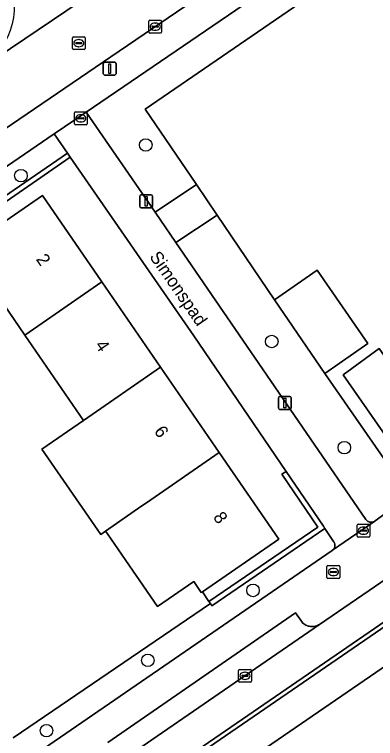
# Model space of a CAD drawing. Extents: x 157445 to 158888, y 383061 to 384688.
# Drawn here: x 158554.3 to 158582.5, y 383651.2 to 383707.8 of the extents above; entities that cross this region are included whole.
import ezdxf

# ---------------------------------------------------------------- set-up
doc = ezdxf.new("R2010")
doc.units = 0
for name, color, linetype in [('IMGEO_Berm_groen', 7, 'Continuous'), ('IMGEO_Boom', 7, 'Continuous'), ('IMGEO_Brandkraan', 7, 'Continuous'), ('IMGEO_Erf', 7, 'Continuous'), ('IMGEO_Fietspad_gesloten', 7, 'Continuous'), ('IMGEO_Groenvoorziening', 7, 'Continuous'), ('IMGEO_Haag', 7, 'Continuous'), ('IMGEO_Hek', 7, 'Continuous'), ('IMGEO_Kolk', 7, 'Continuous'), ('IMGEO_Lichtmast', 7, 'Continuous'), ('IMGEO_Openbare_ruimte_label', 7, 'Continuous'), ('IMGEO_Pand', 7, 'Continuous'), ('IMGEO_Pand_nummerreeks', 7, 'Continuous'), ('IMGEO_Parkeervlak_open', 7, 'Continuous'), ('IMGEO_Rijbaan_lokaal_open', 7, 'Continuous'), ('IMGEO_Rioolput', 7, 'Continuous'), ('IMGEO_Verkeerseiland_open', 7, 'Continuous'), ('IMGEO_Voetpad_open', 7, 'Continuous')]:
    doc.layers.add(name, color=color, linetype=linetype)

msp = doc.modelspace()

# ---------------------------------------------------------------- linework, layer by layer
at = {"layer": 'IMGEO_Berm_groen'}
msp.add_lwpolyline([(158618.032, 383680.773), (158597.382, 383666.576), (158524.995, 383616.939), (158509.882, 383606.575), (158500, 383599.794), (158400.504, 383531.525)], dxfattribs=at)
at = {"layer": 'IMGEO_Boom'}
for centre in [(158564.582, 383697.599), (158554.83, 383695.2), (158574.422, 383682.253), (158580.093, 383673.963), (158572.962, 383662.813), (158564.739, 383657.353), (158556.826, 383651.862)]:
    msp.add_circle(centre, 0.489, dxfattribs=at)
at = {"layer": 'IMGEO_Brandkraan'}
for p, q in [((158578.737, 383663.824), (158578.737, 383664.676)), ((158578.812, 383664.75), (158579.664, 383664.75)), ((158579.738, 383664.676), (158579.738, 383663.824)), ((158578.996, 383664.244), (158578.996, 383664.256)), ((158579.434, 383664.207), (158579.036, 383664.207)), ((158579.039, 383664.293), (158579.437, 383664.293)), ((158579.225, 383664.53), (158579.25, 383664.53)), ((158579.48, 383664.256), (158579.48, 383664.244)), ((158579.664, 383663.75), (158578.812, 383663.75)), ((158579.248, 383663.97), (158579.223, 383663.97))]:
    msp.add_line(p, q, dxfattribs=at)
for points in [[(158578.737, 383663.824), (158578.737, 383664.676)], [(158578.812, 383664.75), (158579.664, 383664.75)], [(158579.738, 383664.676), (158579.738, 383663.824)], [(158579.664, 383663.75), (158578.812, 383663.75)]]:
    msp.add_lwpolyline(points, dxfattribs=at)
for centre, radius, start, end in [((158578.814, 383664.674), 0.0765, 91.552, 178.448), ((158578.814, 383664.674), 0.0765, 91.552, 178.448), ((158579.662, 383664.674), 0.0765, 1.552, 88.448), ((158579.662, 383664.674), 0.0765, 1.552, 88.448), ((158579.036, 383664.253), 0.0403, 85.8775, 175.7526), ((158579.033, 383664.243), 0.0366, 178.938, 274.7102), ((158579.437, 383664.25), 0.043, 264.8664, 352.4533), ((158579.441, 383664.255), 0.0386, 1.7309, 96.639), ((158578.814, 383663.826), 0.0765, 181.552, 268.448), ((158578.814, 383663.826), 0.0765, 181.552, 268.448), ((158579.662, 383663.826), 0.0765, 271.552, 358.448), ((158579.662, 383663.826), 0.0765, 271.552, 358.448)]:
    msp.add_arc(centre, radius, start, end, dxfattribs=at)
for centre, major_axis, ratio, start_param, end_param in [((158579.224, 383664.25), (-0.387, 0.002), 0.722429, 4.712389, 7.853982), ((158579.249, 383664.25), (-0.39, 0.002), 0.717154, 1.570796, 4.712389)]:
    msp.add_ellipse(centre, major_axis=major_axis, ratio=ratio, start_param=start_param, end_param=end_param, dxfattribs=at)
at = {"layer": 'IMGEO_Erf'}
for points in [[(158584.114, 383673.738), (158580.008, 383679.646), (158582.809, 383681.714), (158586.982, 383675.707), (158586.898, 383675.649), (158587.751, 383674.3), (158587.892, 383674.395), (158602.321, 383684.089), (158601.706, 383685.064), (158601.554, 383684.959), (158597.023, 383691.542), (158592.436, 383698.207), (158587.849, 383704.872), (158583.089, 383711.787), (158583.18, 383711.85), (158582.587, 383712.775), (158564.542, 383700.405), (158568.543, 383694.502), (158570.157, 383692.122), (158574.641, 383685.508), (158577.97, 383687.811), (158581.929, 383682.088), (158578.565, 383679.762), (158583.183, 383673.121)], [(158578.014, 383667.765), (158575.213, 383671.879), (158575.543, 383672.104), (158568.335, 383682.682), (158558.688, 383696.639), (158549.995, 383690.669), (158550.692, 383689.638), (158556.528, 383693.656), (158561.158, 383686.914), (158565.738, 383680.244), (158570.319, 383673.575), (158574.968, 383666.805), (158569.007, 383662.715), (158569.517, 383661.953)]]:
    msp.add_lwpolyline(points, close=True, dxfattribs=at)
msp.add_lwpolyline([(158554.238, 383651.293), (158569.628, 383661.787), (158569.517, 383661.953), (158569.007, 383662.715), (158568.918, 383662.654), (158568.332, 383663.508), (158565.511, 383661.561), (158562.164, 383666.408), (158561.601, 383667.224), (158561.446, 383667.448), (158561.072, 383667.19), (158556.475, 383673.848), (158559.706, 383676.079), (158555.128, 383682.75), (158550.495, 383689.502)], dxfattribs=at)
at = {"layer": 'IMGEO_Fietspad_gesloten'}
for points in [[(158679.399, 383721.322), (158677.463, 383720.002), (158677.446, 383719.989), (158673.107, 383717.176), (158672.871, 383716.996), (158659.434, 383707.528), (158646.351, 383698.32), (158645.771, 383697.923), (158642.101, 383695.683), (158635.984, 383692.252), (158632.559, 383690.485), (158625.975, 383687.642), (158625.07, 383687.28), (158622.291, 383686.109), (158619.533, 383684.885), (158594.652, 383667.82), (158523.57, 383619.052), (158500, 383602.881), (158449.207, 383568.025), (158400.089, 383534.274), (158395.677, 383531.318), (158383.866, 383523.103)], [(158352.76, 383494.678), (158355.478, 383496.613), (158357.259, 383497.791), (158360.429, 383500), (158372.248, 383509.263), (158374.404, 383511.146), (158380.556, 383516.939), (158382.666, 383518.924), (158382.786, 383519.037), (158385.186, 383520.921), (158400.504, 383531.525), (158500, 383599.794), (158509.882, 383606.575), (158524.995, 383616.939), (158597.382, 383666.576), (158618.032, 383680.773)]]:
    msp.add_lwpolyline(points, dxfattribs=at)
at = {"layer": 'IMGEO_Groenvoorziening'}
for points in [[(158591.356, 383719.259), (158590.264, 383720.854), (158559.926, 383700.172), (158565.304, 383692.356), (158568.543, 383694.502), (158564.542, 383700.405), (158582.587, 383712.775), (158582.361, 383713.105)], [(158549.995, 383690.669), (158549.769, 383690.999), (158558.461, 383696.968), (158557.428, 383698.462), (158536.359, 383684.038), (158537.757, 383681.972)], [(158558.688, 383696.639), (158558.461, 383696.968), (158549.769, 383690.999), (158549.995, 383690.669)], [(158578.568, 383667.658), (158578.457, 383667.825), (158575.543, 383672.104), (158575.213, 383671.879), (158578.014, 383667.765), (158569.517, 383661.953), (158569.628, 383661.787), (158569.741, 383661.622)]]:
    msp.add_lwpolyline(points, close=True, dxfattribs=at)
for points in [[(158583.183, 383673.121), (158578.565, 383679.762), (158574.641, 383685.508), (158570.157, 383692.122), (158566.934, 383689.99), (158581.765, 383668.364), (158581.793, 383668.327), (158581.824, 383668.293), (158581.859, 383668.261), (158581.896, 383668.232), (158581.935, 383668.207), (158581.976, 383668.186), (158582.02, 383668.168), (158582.064, 383668.154), (158582.11, 383668.145), (158582.156, 383668.139), (158582.203, 383668.138), (158582.249, 383668.14), (158582.295, 383668.147), (158582.341, 383668.158), (158582.385, 383668.173), (158582.428, 383668.192), (158582.468, 383668.214), (158582.509, 383668.242), (158583.248, 383668.789)], [(158555.757, 383649.858), (158579.139, 383665.924), (158579.174, 383665.95), (158579.207, 383665.979), (158579.237, 383666.01), (158579.264, 383666.045), (158579.288, 383666.081), (158579.308, 383666.119), (158579.325, 383666.159), (158579.338, 383666.201), (158579.348, 383666.243), (158579.353, 383666.286), (158579.355, 383666.33), (158579.353, 383666.373), (158579.347, 383666.416), (158579.337, 383666.458), (158579.324, 383666.5), (158579.307, 383666.54), (158579.286, 383666.578), (158579.257, 383666.621), (158578.568, 383667.658), (158569.741, 383661.622), (158569.628, 383661.787), (158554.238, 383651.293)]]:
    msp.add_lwpolyline(points, dxfattribs=at)
at = {"layer": 'IMGEO_Haag'}
for points in [[(158558.688, 383696.639), (158558.461, 383696.968), (158549.769, 383690.999), (158549.995, 383690.669)], [(158575.543, 383672.104), (158575.213, 383671.879), (158578.014, 383667.765), (158569.517, 383661.953), (158569.628, 383661.787), (158569.741, 383661.622), (158578.568, 383667.658), (158578.457, 383667.825)]]:
    msp.add_lwpolyline(points, close=True, dxfattribs=at)
at = {"layer": 'IMGEO_Hek'}
for points in [[(158568.543, 383694.502), (158564.542, 383700.405), (158582.587, 383712.775)], [(158570.157, 383692.122), (158568.543, 383694.502)], [(158574.641, 383685.508), (158570.157, 383692.122)], [(158583.183, 383673.121), (158578.565, 383679.762)], [(158569.007, 383662.715), (158569.517, 383661.953), (158569.628, 383661.787)], [(158569.628, 383661.787), (158554.238, 383651.293)]]:
    msp.add_lwpolyline(points, dxfattribs=at)
at = {"layer": 'IMGEO_Kolk'}
for p, q in [((158564.819, 383706.414), (158564.819, 383707.266)), ((158564.894, 383707.34), (158565.746, 383707.34)), ((158565.307, 383707.12), (158565.332, 383707.12)), ((158565.82, 383707.266), (158565.82, 383706.414)), ((158565.078, 383706.834), (158565.078, 383706.846)), ((158565.516, 383706.797), (158565.118, 383706.797)), ((158565.121, 383706.883), (158565.519, 383706.883)), ((158565.33, 383706.56), (158565.305, 383706.56)), ((158565.562, 383706.846), (158565.562, 383706.834)), ((158565.746, 383706.34), (158564.894, 383706.34)), ((158571.834, 383655.719), (158571.834, 383656.571)), ((158571.909, 383656.645), (158572.761, 383656.645)), ((158572.093, 383656.139), (158572.093, 383656.151)), ((158572.136, 383656.188), (158572.534, 383656.188)), ((158572.322, 383656.425), (158572.347, 383656.425)), ((158572.577, 383656.151), (158572.577, 383656.139)), ((158572.835, 383656.571), (158572.835, 383655.719)), ((158572.761, 383655.645), (158571.909, 383655.645)), ((158572.531, 383656.102), (158572.133, 383656.102)), ((158572.345, 383655.865), (158572.32, 383655.865))]:
    msp.add_line(p, q, dxfattribs=at)
for points in [[(158564.819, 383706.414), (158564.819, 383707.266)], [(158564.894, 383707.34), (158565.746, 383707.34)], [(158565.82, 383707.266), (158565.82, 383706.414)], [(158565.746, 383706.34), (158564.894, 383706.34)], [(158571.834, 383655.719), (158571.834, 383656.571)], [(158571.909, 383656.645), (158572.761, 383656.645)], [(158572.835, 383656.571), (158572.835, 383655.719)], [(158572.761, 383655.645), (158571.909, 383655.645)]]:
    msp.add_lwpolyline(points, dxfattribs=at)
for centre, radius, start, end in [((158564.896, 383707.264), 0.0765, 91.552, 178.448), ((158564.896, 383707.264), 0.0765, 91.552, 178.448), ((158565.744, 383707.264), 0.0765, 1.552, 88.448), ((158565.744, 383707.264), 0.0765, 1.552, 88.448), ((158565.118, 383706.843), 0.0403, 85.8775, 175.7526), ((158565.115, 383706.833), 0.0366, 178.938, 274.7102), ((158565.519, 383706.84), 0.043, 264.8664, 352.4533), ((158565.523, 383706.845), 0.0386, 1.7309, 96.639), ((158564.896, 383706.416), 0.0765, 181.552, 268.448), ((158564.896, 383706.416), 0.0765, 181.552, 268.448), ((158565.744, 383706.416), 0.0765, 271.552, 358.448), ((158565.744, 383706.416), 0.0765, 271.552, 358.448), ((158571.911, 383656.569), 0.0765, 91.552, 178.448), ((158571.911, 383656.569), 0.0765, 91.552, 178.448), ((158572.133, 383656.148), 0.0403, 85.8775, 175.7526), ((158572.13, 383656.138), 0.0366, 178.938, 274.7102), ((158572.534, 383656.145), 0.043, 264.8664, 352.4533), ((158572.538, 383656.15), 0.0386, 1.7309, 96.639), ((158572.759, 383656.569), 0.0765, 1.552, 88.448), ((158572.759, 383656.569), 0.0765, 1.552, 88.448), ((158571.911, 383655.721), 0.0765, 181.552, 268.448), ((158571.911, 383655.721), 0.0765, 181.552, 268.448), ((158572.759, 383655.721), 0.0765, 271.552, 358.448), ((158572.759, 383655.721), 0.0765, 271.552, 358.448)]:
    msp.add_arc(centre, radius, start, end, dxfattribs=at)
for centre, major_axis, ratio, start_param, end_param in [((158565.306, 383706.84), (-0.387, 0.002), 0.722429, 4.712389, 7.853982), ((158565.331, 383706.84), (-0.39, 0.002), 0.717154, 1.570796, 4.712389), ((158572.321, 383656.145), (-0.387, 0.002), 0.722429, 4.712389, 7.853982), ((158572.346, 383656.145), (-0.39, 0.002), 0.717154, 1.570796, 4.712389)]:
    msp.add_ellipse(centre, major_axis=major_axis, ratio=ratio, start_param=start_param, end_param=end_param, dxfattribs=at)
at = {"layer": 'IMGEO_Lichtmast'}
for p, q in [((158561.268, 383703.16), (158561.268, 383703.96)), ((158561.268, 383703.96), (158561.268, 383703.16)), ((158561.368, 383704.06), (158562.158, 383704.06)), ((158562.158, 383704.06), (158561.368, 383704.06)), ((158562.258, 383703.96), (158562.258, 383703.16)), ((158562.258, 383703.16), (158562.258, 383703.96)), ((158562.158, 383703.06), (158561.368, 383703.06)), ((158561.368, 383703.06), (158562.158, 383703.06)), ((158564.116, 383692.796), (158564.116, 383693.596)), ((158564.116, 383693.596), (158564.116, 383692.796)), ((158564.216, 383693.696), (158565.006, 383693.696)), ((158565.006, 383693.696), (158564.216, 383693.696)), ((158565.106, 383693.596), (158565.106, 383692.796)), ((158565.106, 383692.796), (158565.106, 383693.596)), ((158565.006, 383692.696), (158564.216, 383692.696)), ((158564.216, 383692.696), (158565.006, 383692.696)), ((158574.956, 383677.053), (158574.956, 383677.853)), ((158574.956, 383677.853), (158574.956, 383677.053)), ((158575.056, 383677.953), (158575.846, 383677.953)), ((158575.846, 383677.953), (158575.056, 383677.953)), ((158575.946, 383677.853), (158575.946, 383677.053)), ((158575.946, 383677.053), (158575.946, 383677.853)), ((158575.846, 383676.953), (158575.056, 383676.953)), ((158575.056, 383676.953), (158575.846, 383676.953))]:
    msp.add_line(p, q, dxfattribs=at)
for points in [[(158561.688, 383703.935), (158561.838, 383703.935), (158561.838, 383703.185), (158561.688, 383703.185), (158561.688, 383703.935)], [(158564.536, 383693.571), (158564.686, 383693.571), (158564.686, 383692.821), (158564.536, 383692.821), (158564.536, 383693.571)], [(158575.376, 383677.828), (158575.526, 383677.828), (158575.526, 383677.078), (158575.376, 383677.078), (158575.376, 383677.828)]]:
    msp.add_lwpolyline(points, dxfattribs=at)
for centre, start, end in [((158561.368, 383703.96), 90, 180), ((158561.368, 383703.96), 90, 180), ((158562.158, 383703.96), 0, 90), ((158562.158, 383703.96), 360, 90), ((158561.368, 383703.16), 180, 270), ((158561.368, 383703.16), 180, 270), ((158562.158, 383703.16), 270, 0), ((158562.158, 383703.16), 270, 0), ((158564.216, 383693.596), 90, 180), ((158564.216, 383693.596), 90, 180), ((158565.006, 383693.596), 0, 90), ((158565.006, 383693.596), 360, 90), ((158564.216, 383692.796), 180, 270), ((158564.216, 383692.796), 180, 270), ((158565.006, 383692.796), 270, 0), ((158565.006, 383692.796), 270, 0), ((158575.056, 383677.853), 90, 180), ((158575.056, 383677.853), 90, 180), ((158575.846, 383677.853), 0, 90), ((158575.846, 383677.853), 360, 90), ((158575.056, 383677.053), 180, 270), ((158575.056, 383677.053), 180, 270), ((158575.846, 383677.053), 270, 0), ((158575.846, 383677.053), 270, 0)]:
    msp.add_arc(centre, 0.1, start, end, dxfattribs=at)
at = {"layer": 'IMGEO_Pand'}
for points in [[(158555.128, 383682.75), (158561.158, 383686.914), (158556.528, 383693.656), (158550.692, 383689.638), (158550.495, 383689.502)], [(158578.565, 383679.762), (158581.929, 383682.088), (158577.97, 383687.811), (158574.641, 383685.508)], [(158559.706, 383676.079), (158565.738, 383680.244), (158561.158, 383686.914), (158555.128, 383682.75)], [(158584.114, 383673.738), (158586.529, 383675.395), (158586.898, 383675.649), (158586.982, 383675.707), (158582.809, 383681.714), (158580.008, 383679.646)], [(158565.738, 383680.244), (158559.706, 383676.079), (158556.475, 383673.848), (158561.072, 383667.19), (158561.446, 383667.448), (158564.284, 383669.408), (158564.637, 383669.652), (158570.319, 383673.575)], [(158570.319, 383673.575), (158564.637, 383669.652), (158564.284, 383669.408), (158561.446, 383667.448), (158561.601, 383667.224), (158562.164, 383666.408), (158565.511, 383661.561), (158568.332, 383663.508), (158568.918, 383662.654), (158569.007, 383662.715), (158574.968, 383666.805)]]:
    msp.add_lwpolyline(points, close=True, dxfattribs=at)
at = {"layer": 'IMGEO_Parkeervlak_open'}
msp.add_lwpolyline([(158561.871, 383648.96), (158572.332, 383656.144), (158578.162, 383660.162), (158578.083, 383660.114), (158577.999, 383660.073), (158577.911, 383660.039), (158577.82, 383660.013), (158577.728, 383659.996), (158577.634, 383659.986), (158577.54, 383659.985), (158577.446, 383659.993), (158577.353, 383660.009), (158577.262, 383660.033), (158577.174, 383660.065), (158577.088, 383660.105), (158577.007, 383660.152), (158576.93, 383660.207), (158576.859, 383660.268), (158576.793, 383660.335), (158576.733, 383660.408), (158576.288, 383661.051), (158561.609, 383650.928)], dxfattribs=at)
at = {"layer": 'IMGEO_Rijbaan_lokaal_open'}
for points in [[(158482.695, 383650.296), (158498.727, 383661.295), (158500, 383662.168), (158501.86, 383663.444), (158510.016, 383669.039), (158512.882, 383671), (158522.61, 383677.706), (158529.482, 383682.419), (158535.057, 383686.243), (158538.82, 383688.824), (158546.733, 383694.159), (158554.093, 383699.195), (158561.849, 383704.478), (158565.115, 383706.702), (158588.838, 383722.86)], [(158563.771, 383711.749), (158551.839, 383703.675), (158551.399, 383703.394), (158545.561, 383699.365), (158533.533, 383691.153), (158527.904, 383687.31), (158520.659, 383682.363), (158517.062, 383679.907), (158504.557, 383671.274), (158500, 383668.152), (158498.91, 383667.415), (158495.864, 383665.356), (158492.737, 383663.242), (158489.713, 383661.198), (158466.416, 383645.45)], [(158554.299, 383708.903), (158554.315, 383708.602), (158554.305, 383708.081), (158554.249, 383707.562), (158554.147, 383707.05), (158553.999, 383706.549), (158553.807, 383706.064), (158553.573, 383705.597), (158553.298, 383705.154), (158552.984, 383704.736), (158552.635, 383704.349), (158552.252, 383703.994), (158551.839, 383703.675), (158563.771, 383711.749), (158563.871, 383711.831)], [(158404.665, 383537.859), (158500, 383603.242), (158507.088, 383608.103), (158523.401, 383619.303), (158594.495, 383668.112)], [(158583.923, 383664.11), (158578.162, 383660.162), (158572.332, 383656.144), (158561.871, 383648.96), (158558.108, 383646.379), (158554.999, 383644.275), (158553.168, 383642.972), (158543.048, 383636.047), (158537.129, 383632.034), (158531.678, 383628.265), (158529.555, 383626.793), (158523.965, 383622.971), (158522.948, 383622.288), (158521.882, 383621.556), (158518.593, 383619.299), (158507.241, 383611.516), (158502.333, 383608.146), (158500, 383606.544), (158498.133, 383605.263), (158497.08, 383604.55), (158494.393, 383602.698), (158486.21, 383597.055), (158484.692, 383596.02), (158479.327, 383592.369)]]:
    msp.add_lwpolyline(points, dxfattribs=at)
at = {"layer": 'IMGEO_Rioolput'}
for p, q in [((158558.855, 383705.124), (158558.855, 383705.976)), ((158558.93, 383706.05), (158559.782, 383706.05)), ((158559.856, 383705.976), (158559.856, 383705.124)), ((158559.114, 383705.544), (158559.114, 383705.556)), ((158559.552, 383705.507), (158559.154, 383705.507)), ((158559.157, 383705.593), (158559.555, 383705.593)), ((158559.343, 383705.83), (158559.368, 383705.83)), ((158559.598, 383705.556), (158559.598, 383705.544)), ((158559.782, 383705.05), (158558.93, 383705.05)), ((158559.366, 383705.27), (158559.341, 383705.27)), ((158559.011, 383699.253), (158559.011, 383700.105)), ((158559.086, 383700.179), (158559.938, 383700.179)), ((158559.27, 383699.673), (158559.27, 383699.685)), ((158559.313, 383699.722), (158559.711, 383699.722)), ((158559.499, 383699.959), (158559.524, 383699.959)), ((158559.754, 383699.685), (158559.754, 383699.673)), ((158560.012, 383700.105), (158560.012, 383699.253)), ((158559.938, 383699.179), (158559.086, 383699.179)), ((158559.708, 383699.636), (158559.31, 383699.636)), ((158559.522, 383699.399), (158559.497, 383699.399)), ((158581.084, 383667.051), (158581.084, 383667.903)), ((158581.159, 383667.977), (158582.011, 383667.977)), ((158581.343, 383667.471), (158581.343, 383667.483)), ((158581.386, 383667.52), (158581.784, 383667.52)), ((158581.572, 383667.757), (158581.597, 383667.757)), ((158581.827, 383667.483), (158581.827, 383667.471)), ((158582.085, 383667.903), (158582.085, 383667.051)), ((158582.011, 383666.977), (158581.159, 383666.977)), ((158581.781, 383667.434), (158581.383, 383667.434)), ((158581.595, 383667.197), (158581.57, 383667.197))]:
    msp.add_line(p, q, dxfattribs=at)
for points in [[(158558.855, 383705.124), (158558.855, 383705.976)], [(158558.93, 383706.05), (158559.782, 383706.05)], [(158559.856, 383705.976), (158559.856, 383705.124)], [(158559.782, 383705.05), (158558.93, 383705.05)], [(158559.011, 383699.253), (158559.011, 383700.105)], [(158559.086, 383700.179), (158559.938, 383700.179)], [(158560.012, 383700.105), (158560.012, 383699.253)], [(158559.938, 383699.179), (158559.086, 383699.179)], [(158581.084, 383667.051), (158581.084, 383667.903)], [(158581.159, 383667.977), (158582.011, 383667.977)], [(158582.085, 383667.903), (158582.085, 383667.051)], [(158582.011, 383666.977), (158581.159, 383666.977)]]:
    msp.add_lwpolyline(points, dxfattribs=at)
for centre, radius, start, end in [((158558.932, 383705.974), 0.0765, 91.552, 178.448), ((158558.932, 383705.974), 0.0765, 91.552, 178.448), ((158559.78, 383705.974), 0.0765, 1.552, 88.448), ((158559.78, 383705.974), 0.0765, 1.552, 88.448), ((158559.154, 383705.553), 0.0403, 85.8775, 175.7526), ((158559.151, 383705.543), 0.0366, 178.938, 274.7102), ((158559.555, 383705.55), 0.043, 264.8664, 352.4533), ((158559.559, 383705.555), 0.0386, 1.7309, 96.639), ((158558.932, 383705.126), 0.0765, 181.552, 268.448), ((158558.932, 383705.126), 0.0765, 181.552, 268.448), ((158559.78, 383705.126), 0.0765, 271.552, 358.448), ((158559.78, 383705.126), 0.0765, 271.552, 358.448), ((158559.088, 383700.103), 0.0765, 91.552, 178.448), ((158559.088, 383700.103), 0.0765, 91.552, 178.448), ((158559.31, 383699.682), 0.0403, 85.8775, 175.7526), ((158559.307, 383699.672), 0.0366, 178.938, 274.7102), ((158559.711, 383699.679), 0.043, 264.8664, 352.4533), ((158559.715, 383699.684), 0.0386, 1.7309, 96.639), ((158559.936, 383700.103), 0.0765, 1.552, 88.448), ((158559.936, 383700.103), 0.0765, 1.552, 88.448), ((158559.088, 383699.255), 0.0765, 181.552, 268.448), ((158559.088, 383699.255), 0.0765, 181.552, 268.448), ((158559.936, 383699.255), 0.0765, 271.552, 358.448), ((158559.936, 383699.255), 0.0765, 271.552, 358.448), ((158581.161, 383667.901), 0.0765, 91.552, 178.448), ((158581.161, 383667.901), 0.0765, 91.552, 178.448), ((158581.383, 383667.48), 0.0403, 85.8775, 175.7526), ((158581.38, 383667.47), 0.0366, 178.938, 274.7102), ((158581.784, 383667.477), 0.043, 264.8664, 352.4533), ((158581.788, 383667.482), 0.0386, 1.7309, 96.639), ((158582.009, 383667.901), 0.0765, 1.552, 88.448), ((158582.009, 383667.901), 0.0765, 1.552, 88.448), ((158581.161, 383667.053), 0.0765, 181.552, 268.448), ((158581.161, 383667.053), 0.0765, 181.552, 268.448), ((158582.009, 383667.053), 0.0765, 271.552, 358.448), ((158582.009, 383667.053), 0.0765, 271.552, 358.448)]:
    msp.add_arc(centre, radius, start, end, dxfattribs=at)
for centre, major_axis, ratio, start_param, end_param in [((158559.342, 383705.55), (-0.387, 0.002), 0.722429, 4.712389, 7.853982), ((158559.367, 383705.55), (-0.39, 0.002), 0.717154, 1.570796, 4.712389), ((158559.498, 383699.679), (-0.387, 0.002), 0.722429, 4.712389, 7.853982), ((158559.523, 383699.679), (-0.39, 0.002), 0.717154, 1.570796, 4.712389), ((158581.571, 383667.477), (-0.387, 0.002), 0.722429, 4.712389, 7.853982), ((158581.596, 383667.477), (-0.39, 0.002), 0.717154, 1.570796, 4.712389)]:
    msp.add_ellipse(centre, major_axis=major_axis, ratio=ratio, start_param=start_param, end_param=end_param, dxfattribs=at)
at = {"layer": 'IMGEO_Verkeerseiland_open'}
msp.add_lwpolyline([(158403.193, 383537.3), (158399.691, 383534.859), (158400.089, 383534.274), (158449.207, 383568.025), (158500, 383602.881), (158523.57, 383619.052), (158594.652, 383667.82), (158619.533, 383684.885), (158619.216, 383685.422), (158617.63, 383684.079), (158616.756, 383683.403), (158594.495, 383668.112), (158523.401, 383619.303), (158507.088, 383608.103), (158500, 383603.242), (158404.665, 383537.859)], dxfattribs=at)
at = {"layer": 'IMGEO_Voetpad_open'}
for points in [[(158588.838, 383722.86), (158565.115, 383706.702), (158561.849, 383704.478), (158554.093, 383699.195), (158546.733, 383694.159), (158538.82, 383688.824), (158535.057, 383686.243), (158535.64, 383685.394), (158536.359, 383684.038), (158557.428, 383698.462), (158559.926, 383700.172), (158590.264, 383720.854)], [(158583.248, 383668.789), (158582.509, 383668.242), (158582.468, 383668.214), (158579.174, 383665.95), (158579.139, 383665.924), (158555.757, 383649.858)], [(158561.609, 383650.928), (158576.288, 383661.051), (158576.733, 383660.408), (158576.793, 383660.335), (158576.859, 383660.268), (158576.93, 383660.207), (158577.007, 383660.152), (158577.088, 383660.105), (158577.174, 383660.065), (158577.262, 383660.033), (158577.353, 383660.009), (158577.446, 383659.993), (158577.54, 383659.985), (158577.634, 383659.986), (158577.728, 383659.996), (158577.82, 383660.013), (158577.911, 383660.039), (158577.999, 383660.073), (158578.083, 383660.114), (158578.162, 383660.162), (158583.923, 383664.11)]]:
    msp.add_lwpolyline(points, dxfattribs=at)
for points in [[(158566.934, 383689.99), (158565.304, 383692.356), (158559.926, 383700.172), (158557.428, 383698.462), (158558.461, 383696.968), (158558.688, 383696.639), (158568.335, 383682.682), (158575.543, 383672.104), (158578.457, 383667.825), (158578.568, 383667.658), (158579.257, 383666.621), (158579.286, 383666.578), (158579.307, 383666.54), (158579.324, 383666.5), (158579.337, 383666.458), (158579.347, 383666.416), (158579.353, 383666.373), (158579.355, 383666.33), (158579.353, 383666.286), (158579.348, 383666.243), (158579.338, 383666.201), (158579.325, 383666.159), (158579.308, 383666.119), (158579.288, 383666.081), (158579.264, 383666.045), (158579.237, 383666.01), (158579.207, 383665.979), (158579.174, 383665.95), (158582.468, 383668.214), (158582.428, 383668.192), (158582.385, 383668.173), (158582.341, 383668.158), (158582.295, 383668.147), (158582.249, 383668.14), (158582.203, 383668.138), (158582.156, 383668.139), (158582.11, 383668.145), (158582.064, 383668.154), (158582.02, 383668.168), (158581.976, 383668.186), (158581.935, 383668.207), (158581.896, 383668.232), (158581.859, 383668.261), (158581.824, 383668.293), (158581.793, 383668.327), (158581.765, 383668.364)], [(158566.934, 383689.99), (158570.157, 383692.122), (158568.543, 383694.502), (158565.304, 383692.356)]]:
    msp.add_lwpolyline(points, close=True, dxfattribs=at)

# ---------------------------------------------------------------- texts
at = {"layer": 'IMGEO_Openbare_ruimte_label'}
msp.add_text('Simonspad', height=1, rotation=304.6118, dxfattribs=at).set_placement((158564.832, 383688.869))
at = {"layer": 'IMGEO_Pand_nummerreeks'}
for s, rotation, p in [('2', 304.48, (158555.972, 383688.672)), ('4', 304.48, (158560.583, 383681.957)), ('6', 304.4804, (158565.193, 383675.244)), ('8', 304.4804, (158569.805, 383668.529))]:
    msp.add_text(s, height=1, rotation=rotation, dxfattribs=at).set_placement(p)

doc.saveas('drawing.dxf')
